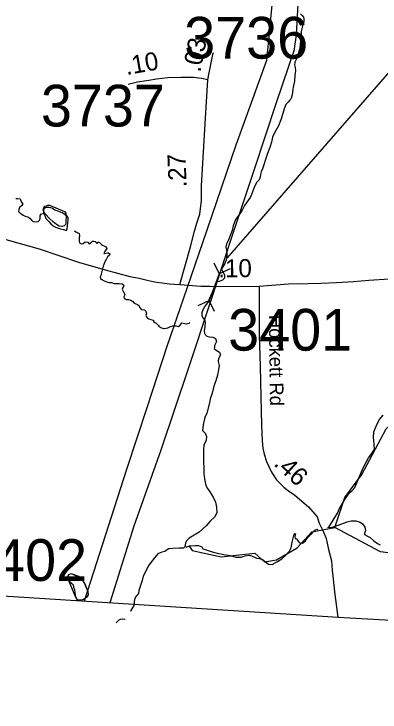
# Model space of a CAD drawing. Extents: x 1662474 to 1856135, y 779280 to 917889.
# Drawn here: x 1774232 to 1776761, y 785770 to 790592 of the extents above; entities that cross this region are included whole.
import ezdxf

# ---------------------------------------------------------------- set-up
doc = ezdxf.new("R2010")
doc.units = 0
for name, color, linetype in [('Cogo Default Point CELL', 7, 'Continuous'), ('Exist Boundary Political CountyLine', 7, 'Continuous'), ('Exist Hydrographic Creek Single Shore', 7, 'Continuous'), ('Exist Hydrographic Misc Water Feature', 7, 'Continuous'), ('Exist Hydrographic Pond Under 1500 Sq Ft', 7, 'Continuous'), ('Exist Road Primary NC Attributed', 7, 'Continuous'), ('Exist Road Primary NC Structure Culvert CELL', 7, 'Continuous'), ('Exist Road Primary NC Structure Culvert Number Label', 7, 'Continuous'), ('Exist Road Secondary Mileage Tenths English Label', 7, 'Continuous'), ('Exist Road Secondary Type 51 Attributed', 7, 'Continuous'), ('Exist Road Secondary Type 51 Label', 7, 'Continuous'), ('Exist Utilities Electrical Transmission Line', 7, 'Continuous'), ('Prop DGN Element Guardrail', 7, 'Continuous'), ('Prop Guardrail', 7, 'Continuous')]:
    doc.layers.add(name, color=color, linetype=linetype)

msp = doc.modelspace()

# ---------------------------------------------------------------- linework, layer by layer
at = {"layer": 'Exist Boundary Political CountyLine'}
msp.add_lwpolyline([(1690037.5, 791664.5), (1701364.2, 790957.5), (1714716, 790252.3), (1740499.2, 788706.5), (1750629.1, 788065.3), (1759370.2, 787540.1), (1762189.4, 787333), (1768414.3, 786933.6), (1776472.8, 786425.7), (1794607.1, 785397.2), (1814974.6, 784258.7), (1839558.3, 782880.6)], dxfattribs=at)
at = {"layer": 'Exist Hydrographic Creek Single Shore'}
msp.add_line((1774836.1, 788795.4), (1774852.6, 788859.2), dxfattribs=at)
for points in [[(1776211.9, 790593.1), (1776224.5, 790581.5), (1776232.1, 790570.5), (1776235.8, 790556.9), (1776234, 790536.6), (1776226.1, 790509.9), (1776221.4, 790489.4), (1776217.4, 790471.3), (1776216.6, 790451.1), (1776217.1, 790430.9), (1776216.6, 790419.1), (1776212.8, 790402.8), (1776210.4, 790383.1), (1776209.5, 790377.6), (1776207.8, 790357.1), (1776205.1, 790345.1), (1776198.5, 790325.1), (1776192.8, 790305.9), (1776185.6, 790286), (1776173.6, 790257.6), (1776172.8, 790254.2), (1776171, 790239.8), (1776174.6, 790221.1), (1776176.2, 790199.6), (1776176, 790185.4), (1776172.8, 790165.2), (1776170.1, 790129.6), (1776169.6, 790126.7), (1776165.2, 790105.7), (1776160.2, 790086.5), (1776158.4, 790073.1), (1776156.5, 790052.6), (1776154.8, 790031.9), (1776146.5, 790009.1), (1776142.1, 790000.7)], [(1776141.6, 789999.9), (1776129.2, 789983.9), (1776111.6, 789966.8), (1776100.1, 789937.4), (1776090.6, 789904.1), (1776076.2, 789859.2), (1776060.2, 789818.2), (1776031.6, 789769.4), (1776019.2, 789741.1), (1776010.4, 789706.2), (1776000.6, 789670.2), (1775984.4, 789627.2), (1775969.9, 789586.2), (1775958.6, 789550.1), (1775949.5, 789521.7), (1775940.8, 789500.4), (1775934.8, 789481.8), (1775932.6, 789464.8), (1775925.5, 789446.9), (1775910.4, 789429.1), (1775897.2, 789405.4), (1775887.2, 789381.8), (1775873.4, 789343.8), (1775863.9, 789323), (1775840.5, 789292.3), (1775825.2, 789269.2), (1775809, 789236.9), (1775793.2, 789210.7), (1775775.8, 789190.4), (1775762, 789171.1), (1775746, 789129.1), (1775740.5, 789096), (1775710.6, 789020.1), (1775701.1, 789003.9), (1775695.6, 788981.6), (1775701.6, 788962.9), (1775703.8, 788935.1), (1775699.4, 788900.4), (1775689.1, 788867.6), (1775675.8, 788845.9), (1775666.2, 788828), (1775674.1, 788809.4), (1775687, 788788.9), (1775686.8, 788766.6), (1775673.4, 788753.2), (1775648.9, 788744.2), (1775632.6, 788740.6), (1775630.2, 788739.3), (1775626.4, 788734.1)], [(1774245, 789317.8), (1774256.9, 789316.2), (1774275.2, 789314.9), (1774278.1, 789308.8), (1774284.4, 789292.1), (1774292.8, 789277.6), (1774287, 789269.4), (1774271.2, 789255.3), (1774265.2, 789241.1), (1774264.1, 789227.2), (1774267.9, 789221.7), (1774278.4, 789213.1), (1774295.1, 789201.2), (1774309.4, 789194.9), (1774328.2, 789190.4), (1774341.1, 789181.2), (1774353.6, 789167.1), (1774367.4, 789158.2), (1774388, 789156.1), (1774399.9, 789158.4), (1774410.9, 789169.8), (1774413.2, 789178.6), (1774414, 789199.4), (1774422.8, 789210.1), (1774438.8, 789213.8)], [(1774438.8, 789213.8), (1774444.8, 789198.9), (1774452.1, 789179.4), (1774463.1, 789166.9), (1774472.2, 789157.7), (1774487.5, 789142.4), (1774503.2, 789129.1), (1774519, 789119.1), (1774533.5, 789114.4), (1774554.2, 789108.6), (1774574.1, 789103.6), (1774593.9, 789097), (1774599.1, 789108.3), (1774602, 789128), (1774604.1, 789147.9), (1774605.6, 789167.6), (1774606.8, 789184.2), (1774602.8, 789190.2), (1774586.5, 789203.6), (1774576.8, 789210.7), (1774564.8, 789217), (1774545.8, 789224.6), (1774531.1, 789231.4), (1774515.4, 789236.7), (1774498.9, 789247.4), (1774486.8, 789253.2), (1774474.9, 789254.5), (1774454.8, 789254.5), (1774446.6, 789251.4), (1774438.8, 789243.8), (1774436.6, 789239), (1774436.9, 789218.8), (1774438.8, 789213.8)], [(1774650.2, 789092.8), (1774658.6, 789087.6), (1774672.2, 789080.5), (1774681.8, 789076.1), (1774684.6, 789062.6), (1774683.6, 789046.4), (1774682.2, 789034.6), (1774682.5, 789019.6), (1774684.4, 789010.9), (1774698.9, 789004.9), (1774709.9, 789005.2), (1774724, 789018.6), (1774741.9, 789014.6), (1774751.9, 789004.9), (1774760.5, 789008.3), (1774775.5, 789021.4), (1774781.8, 789022.8), (1774792, 789019.9), (1774799.4, 789012), (1774802, 789008.1), (1774806.1, 789008.1), (1774812.5, 789014.6), (1774815.6, 789015.7), (1774822.8, 789013.6), (1774837.6, 788998.4), (1774844.8, 788993.6), (1774863.4, 788985.2), (1774872.2, 788977.1), (1774873.4, 788971.3), (1774869.4, 788965.2), (1774860.8, 788950.8), (1774853.6, 788936.9), (1774858.1, 788936.7), (1774878.6, 788941.4), (1774885.4, 788941.1), (1774895.1, 788935.6), (1774895.4, 788929.8), (1774892.5, 788924.6), (1774878.1, 788913.8), (1774868.4, 788895.2), (1774860.2, 788880), (1774853.1, 788860.3), (1774852.6, 788859.2)], [(1774836.1, 788795.4), (1774828.2, 788776.6), (1774829, 788765.2), (1774838.1, 788757.7), (1774856, 788747.7), (1774874.6, 788741.4), (1774888.6, 788737.2), (1774904.9, 788736.1), (1774925, 788730.4), (1774937.9, 788728.8), (1774958.6, 788728.8), (1774978.9, 788728), (1774990.1, 788718.6), (1774988.6, 788710.2), (1774982, 788697.1), (1774979.6, 788690.2), (1774989.1, 788671.6), (1774998, 788652.9), (1774992.2, 788634.6), (1774993.9, 788627.8), (1775000.1, 788624.1)], [(1775610.6, 788685.8), (1775589.9, 788642.7), (1775581, 788621.4), (1775576.8, 788604.6), (1775563.1, 788587.3), (1775550.5, 788572.6), (1775536.1, 788547.9), (1775530, 788528.2), (1775529.8, 788507.2), (1775538.4, 788489.9), (1775548.6, 788478.4), (1775552.6, 788462.1), (1775549.8, 788433.2), (1775546.6, 788401.5), (1775549.2, 788386.8), (1775552.1, 788378.7), (1775565.2, 788366.6), (1775583.9, 788361.1), (1775606.1, 788359), (1775625.2, 788349), (1775631.9, 788330.4), (1775620, 788305.2), (1775614.5, 788282.1), (1775629.5, 788270.2), (1775653.1, 788256.1), (1775658.1, 788238), (1775644.5, 788212.8), (1775642.4, 788191.6), (1775649.8, 788162.9), (1775645.8, 788133), (1775637.4, 788096.8), (1775626.4, 788056.9), (1775613.8, 788020.7), (1775601.1, 787973.4), (1775588.5, 787933.6), (1775585.4, 787913.9), (1775564.1, 787834.3), (1775551.9, 787803.9), (1775542.1, 787765.1), (1775536.4, 787735.6), (1775534.5, 787714.9), (1775552.1, 787695.8), (1775561.2, 787674.2), (1775559.1, 787648.2), (1775545, 787613.6), (1775541, 787580), (1775541, 787534.9), (1775543.1, 787417.6), (1775549.2, 787379.8), (1775557.9, 787334.1), (1775569.6, 787313.1), (1775586.2, 787292.1), (1775608.2, 787253.8), (1775623.5, 787218.9), (1775632.4, 787185.8), (1775634.2, 787145.1), (1775617.8, 787115.4), (1775588, 787088.9), (1775559.1, 787055.9), (1775511.6, 787012.6), (1775442.6, 786970.6), (1775424.8, 786951.7), (1775417.8, 786938.8), (1775414.8, 786922.2), (1775414.2, 786917)], [(1775002, 788623), (1775010.1, 788620.4), (1775023.8, 788619.4), (1775039.5, 788615.1), (1775052.4, 788604.6), (1775060.2, 788595.8), (1775073.9, 788588.6), (1775086.2, 788584.4), (1775096.8, 788575.5), (1775100.4, 788565.6), (1775105.6, 788557.1), (1775115.4, 788551.4), (1775133.2, 788547.7), (1775144, 788539.8), (1775146.6, 788524.9), (1775144, 788510.7), (1775146.6, 788500.2), (1775157.1, 788487.9), (1775178.4, 788482.1), (1775196.1, 788475.8), (1775197.2, 788467.4), (1775206.4, 788459.5), (1775214.9, 788455.8), (1775227.9, 788441.4), (1775232.1, 788434.1), (1775247.1, 788426.7), (1775257.6, 788422.5), (1775266.5, 788419.4), (1775271, 788418.3), (1775295.6, 788424.1), (1775312.8, 788433.2), (1775330.5, 788436.4), (1775352.4, 788436.4), (1775359.8, 788434.3), (1775368.6, 788432.8), (1775378.6, 788439.1), (1775388, 788450.9), (1775392.5, 788457.7), (1775401.4, 788455.1), (1775425, 788452.4), (1775443.1, 788456.6), (1775447.9, 788459.8)], [(1776408.5, 787045.9), (1776467.2, 787144.8), (1776482.2, 787175.3), (1776501.1, 787211.2), (1776518.2, 787238.2), (1776538.4, 787267.7), (1776552.9, 787287.1), (1776568.1, 787300.2), (1776588, 787320.2), (1776647.6, 787460.8), (1776661.8, 787487.6), (1776682.5, 787525.1), (1776705.4, 787556.6), (1776722.9, 787584.8), (1776721.6, 787621.2), (1776716.6, 787667.4), (1776719.2, 787705.7), (1776730, 787734.1), (1776742.4, 787761.1), (1776757.9, 787791.6), (1776783, 787819.6)], [(1776398.5, 787045.1), (1776431.6, 787047.4), (1776471.2, 787061.6), (1776533.4, 787083.9), (1776561, 787090.5), (1776594.9, 787090.8), (1776623.5, 787082.4), (1776641.2, 787070.6), (1776655.5, 787047.2), (1776660.5, 787025.1), (1776654.4, 787002.6), (1776655, 786996.8), (1776671, 786987.4), (1776692.8, 786976.1), (1776719.2, 786951.7), (1776745, 786933.3), (1776762.2, 786925.7)], [(1775414.2, 786917), (1775423, 786909.9), (1775446.9, 786917.3), (1775484.4, 786920.4), (1775508.2, 786920.7), (1775529.5, 786912.3), (1775537.4, 786897.6), (1775554.1, 786891.8), (1775602, 786877.4), (1775636.6, 786866.4), (1775681.5, 786857.2), (1775726.1, 786850.4), (1775764.6, 786840.1), (1775802.8, 786839.6), (1775829, 786848.5), (1775859.1, 786853), (1775884.9, 786843.8), (1775906.9, 786833.8), (1775929.2, 786829.6), (1775948.4, 786824.6), (1775970.8, 786807.6), (1775990.6, 786791.3), (1776016.1, 786789.2), (1776053.4, 786808.9), (1776083.9, 786829.4), (1776108.2, 786852.4), (1776134.2, 786878.7), (1776147.1, 786905.2), (1776154.4, 786943.8), (1776164.9, 786989.2), (1776170.1, 787001.6), (1776171.5, 787003.6), (1776177, 787000.2), (1776173.6, 786983.4), (1776174.4, 786969), (1776183.2, 786968.2), (1776193.5, 786953.2), (1776204.2, 786938.6), (1776226.6, 786936.9), (1776246.5, 786953.5), (1776262, 786976.1), (1776284.1, 786996), (1776312.4, 787029.1), (1776325.5, 787032.5), (1776332.6, 787031.2)], [(1775414.2, 786917), (1775413.5, 786911.8), (1775403.5, 786902.6), (1775372.9, 786901.2), (1775330, 786899.4), (1775300.4, 786896.3), (1775273.6, 786878.2), (1775254.5, 786874.2), (1775226.6, 786862.4), (1775202.5, 786836.2), (1775186.8, 786815.4), (1775163.9, 786783.4), (1775146, 786749.1), (1775135.5, 786728.3), (1775124.8, 786707.6), (1775116.9, 786679.2), (1775107.8, 786650.9), (1775095.1, 786610.2), (1775092, 786589.2), (1775077, 786571.1), (1775064.4, 786550.4), (1775063.6, 786529.6), (1775060, 786506.2), (1775040.5, 786472.4), (1775037.9, 786463.8)], [(1774999.9, 786409.1), (1774999.1, 786409.1), (1774979.9, 786411.8), (1774966, 786409.7), (1774956.2, 786404.2), (1774941.1, 786389.5), (1774937.1, 786384.5)]]:
    msp.add_lwpolyline(points, dxfattribs=at)
at = {"layer": 'Exist Hydrographic Misc Water Feature'}
for points in [[(1776448.4, 787043.8), (1776517.3, 787252.5), (1776635.4, 787410.9), (1776804.4, 787725.8), (1777131.2, 788024.4), (1777382.4, 788078.4), (1777525.4, 788285.5), (1777995.3, 788607.4)], [(1777647.6, 786359.1), (1777712.4, 786660.3), (1777705.4, 786834.4), (1777673.4, 786936.8), (1777565.3, 787044), (1777432.3, 787102.5), (1777274.4, 787089.3), (1776905.3, 786857.3), (1776764.4, 786876.6), (1776448.4, 787043.8)], [(1775439.4, 786919.9), (1775463.4, 786886.6), (1775663.3, 786843.2), (1775897.2, 786868), (1775963.3, 786807.6), (1776046.3, 786822.2), (1776189.2, 786904.6), (1776290.3, 787014.2), (1776448.4, 787043.8)], [(1774708.1, 786679.5), (1774696.3, 786695.6), (1774680.5, 786705.7), (1774660.4, 786711.9), (1774634.5, 786722.1), (1774626.5, 786724.3), (1774616.5, 786720.3), (1774608.5, 786718.4), (1774602.3, 786706.4), (1774606.2, 786686.4), (1774618.1, 786670.3), (1774630, 786660.2), (1774639.9, 786648.1), (1774643.8, 786632), (1774649.7, 786614), (1774651.6, 786596), (1774657.3, 786563.9), (1774669, 786545.8), (1774681.1, 786545.7), (1774707.1, 786547.5), (1774739.3, 786567.2), (1774747.5, 786579.2), (1774743.6, 786601.2), (1774723.9, 786649.4), (1774722.1, 786657.4), (1774708.1, 786679.5)], [(1774708.1, 786679.5), (1774696.3, 786695.6), (1774680.5, 786705.7), (1774634.5, 786722.1), (1774626.5, 786724.3), (1774608.5, 786718.4), (1774602.3, 786706.4), (1774606.2, 786686.4), (1774657.3, 786563.9), (1774669, 786545.8), (1774681.1, 786545.7), (1774707.1, 786547.5), (1774739.3, 786567.2), (1774747.5, 786579.2), (1774743.6, 786601.2), (1774722.1, 786657.4), (1774708.1, 786679.5)]]:
    msp.add_lwpolyline(points, dxfattribs=at)
at = {"layer": 'Exist Hydrographic Pond Under 1500 Sq Ft'}
for points in [[(1774433.4, 789239.5), (1774437.7, 789253.5), (1774445.7, 789263.4), (1774455.7, 789267.4), (1774465.8, 789271.2), (1774477.7, 789271.2), (1774581.4, 789226.3), (1774591.3, 789216.3), (1774593.1, 789196.2), (1774590.9, 789156.2)], [(1774590.9, 789156.2), (1774590.7, 789146.3), (1774588.8, 789138.3), (1774578.6, 789128.3), (1774562.6, 789124.5), (1774544.5, 789126.6), (1774526.7, 789136.8), (1774502.9, 789154.9), (1774477.1, 789179.2), (1774449.2, 789209.4), (1774441.4, 789219.5), (1774435.4, 789231.5), (1774433.4, 789239.5)]]:
    msp.add_lwpolyline(points, dxfattribs=at)
at = {"layer": 'Exist Road Primary NC Attributed'}
for points in [[(1773341.7, 789268.4), (1773505.6, 789223.6), (1773751.7, 789154), (1773937.7, 789100.3), (1774201.7, 789026.7), (1774405.7, 788968.7), (1774677.1, 788876.6), (1774863, 788825), (1775032.7, 788779.3), (1775096, 788767.5), (1775144, 788756.1), (1775181.9, 788746.1), (1775217.9, 788740.1), (1775255.6, 788734.1), (1775303.9, 788728.2), (1775378.3, 788723.3)], [(1775925.4, 788712.1), (1776127.8, 788727.2), (1776265.7, 788729.6), (1776351.7, 788731.5), (1776461.7, 788735.8), (1776578.7, 788743.6), (1776683.6, 788753.9), (1776823.6, 788762.2), (1777017.3, 788778.5), (1777257.5, 788792.8), (1777383.2, 788799.2), (1777492.4, 788799.2), (1777603, 788794.8), (1777670.9, 788790.3), (1777994.1, 788748.3), (1778213.9, 788715.8), (1778841, 788630.2), (1779235, 788580.8), (1779392.9, 788557.2)], [(1775378.3, 788723.3), (1775524, 788711.4), (1775584.3, 788712.5), (1775634.2, 788709), (1775925.4, 788712.1)]]:
    msp.add_lwpolyline(points, dxfattribs=at)
at = {"layer": 'Exist Road Primary NC Structure Culvert CELL'}
for p, q in [((1775612.8, 788872.3), (1775649.9, 788797.7)), ((1775726.4, 788830.6), (1775649.9, 788797.7)), ((1775649.9, 788797.7), (1775581.5, 788611.4)), ((1775505, 788578.5), (1775581.5, 788611.4)), ((1775618.5, 788536.8), (1775581.5, 788611.4))]:
    msp.add_line(p, q, dxfattribs=at)
at = {"layer": 'Exist Road Primary NC Structure Culvert Number Label'}
msp.add_line((1775706.3, 788906.3), (1777842.6, 791358.7), dxfattribs=at)
at = {"layer": 'Exist Road Secondary Type 51 Attributed'}
for points in [[(1775570.8, 790137.6), (1775580.5, 790184.4), (1775591.3, 790241.5), (1775606.4, 790310.5), (1775610.7, 790325.5)], [(1775570.8, 790137.6), (1775527.7, 790145.7), (1775472.8, 790153.2), (1775384.4, 790153.7), (1775295.6, 790149.5), (1775217.1, 790141.7), (1775164.8, 790132), (1775085.4, 790119.9), (1775020, 790105.5)], [(1775378.3, 788723.3), (1775451.7, 788982.9), (1775480.1, 789090.9), (1775495.8, 789145.8), (1775515.4, 789208.5), (1775527.2, 789302.7), (1775527.2, 789404.7), (1775554.7, 789871.4), (1775570.8, 790137.6)], [(1775925.4, 788712.1), (1775926.9, 788574.9), (1775926.6, 788372.8), (1775933, 788158.7), (1775937.3, 787948.6), (1775941.5, 787752.5), (1775943.7, 787700.6), (1775946.2, 787642.5), (1775952, 787592.2), (1775960.7, 787550.3), (1775976.4, 787501.1), (1775992.1, 787466.6), (1776008.2, 787432.5), (1776028.2, 787400.6), (1776046.4, 787374.6), (1776067.9, 787350.2), (1776095.9, 787324.4), (1776128.5, 787298.7), (1776172.6, 787268.6), (1776266.2, 787187.2), (1776326.7, 787119.3), (1776340, 787073.6), (1776368, 787020.4), (1776388.7, 786968.8), (1776396.2, 786935.4), (1776405.8, 786892.9), (1776425.3, 786815.5), (1776431.5, 786751), (1776448.5, 786581.5), (1776470.1, 786425.9)]]:
    msp.add_lwpolyline(points, dxfattribs=at)
at = {"layer": 'Exist Utilities Electrical Transmission Line'}
for points in [[(1776352, 797353.1), (1776328.6, 796882.9), (1776304, 796316.9), (1776273.5, 795724.5), (1776248.7, 795198.2), (1776223.9, 794640), (1776204.7, 794197.7), (1776183.5, 793703.5), (1776157.2, 793059.4), (1776132.7, 792501.3), (1776113.4, 792018.8), (1776095.8, 791606.6), (1776058.6, 791152.1), (1776015.5, 790678.1), (1775977.7, 790269.9), (1775765.2, 789684.4), (1775564.6, 789099.3), (1775427.3, 788694.5), (1775287.7, 788295.6), (1775152.1, 787878.9), (1775008.7, 787445.9), (1774717.3, 786536.3)], [(1776512, 797345.9), (1776470.5, 796549.9), (1776442, 795957.3), (1776413.6, 795367.1), (1776378, 794586.7), (1776348, 793920.7), (1776324.8, 793472.2), (1776301.7, 792968.2), (1776275.1, 792431.7), (1776244.8, 791767.7), (1776220.1, 791229.3), (1776198.8, 790747.2), (1776182.5, 790446.9), (1776174.9, 790396.8), (1776171.1, 790371), (1776167.3, 790344.8), (1776043.3, 789978.1), (1775892.4, 789517.1), (1775730.9, 789033.9), (1775589.6, 788605.5), (1775438.5, 788148.4), (1775245.8, 787579.3), (1775061.2, 787054), (1774894.9, 786525.1)]]:
    msp.add_lwpolyline(points, dxfattribs=at)

# ---------------------------------------------------------------- texts
at = {"layer": 'Cogo Default Point CELL'}
for s, p in [('3736', (1775407.9, 790283.1)), ('3737', (1774418.3, 789814.4)), ('3401', (1775712, 788266.4)), ('3402', (1773880.4, 786675.7))]:
    msp.add_text(s, height=288, dxfattribs=at).set_placement(p)
at = {"layer": 'Exist Road Secondary Mileage Tenths English Label'}
for s, rotation, p in [('.03', 78.7899, (1775519.1, 790184.6)), ('.10', 10.0741, (1775010, 790169.1)), ('.27', 92.2146, (1775425.7, 789396.2))]:
    msp.add_text(s, height=125, rotation=rotation, dxfattribs=at).set_placement(p)
at = {"layer": 'Exist Road Secondary Type 51 Label'}
msp.add_text('Hockett Rd', height=95, rotation=270.7089, dxfattribs=at).set_placement((1775993.2, 788512.4))
at = {"layer": 'Prop DGN Element Guardrail'}
msp.add_text('.46', height=125, rotation=317.3431, dxfattribs=at).set_placement((1776020.6, 787478.9))
at = {"layer": 'Prop Guardrail'}
msp.add_text('.10', height=125, rotation=0.6074, dxfattribs=at).set_placement((1775644, 788771.6))

doc.saveas('drawing.dxf')
